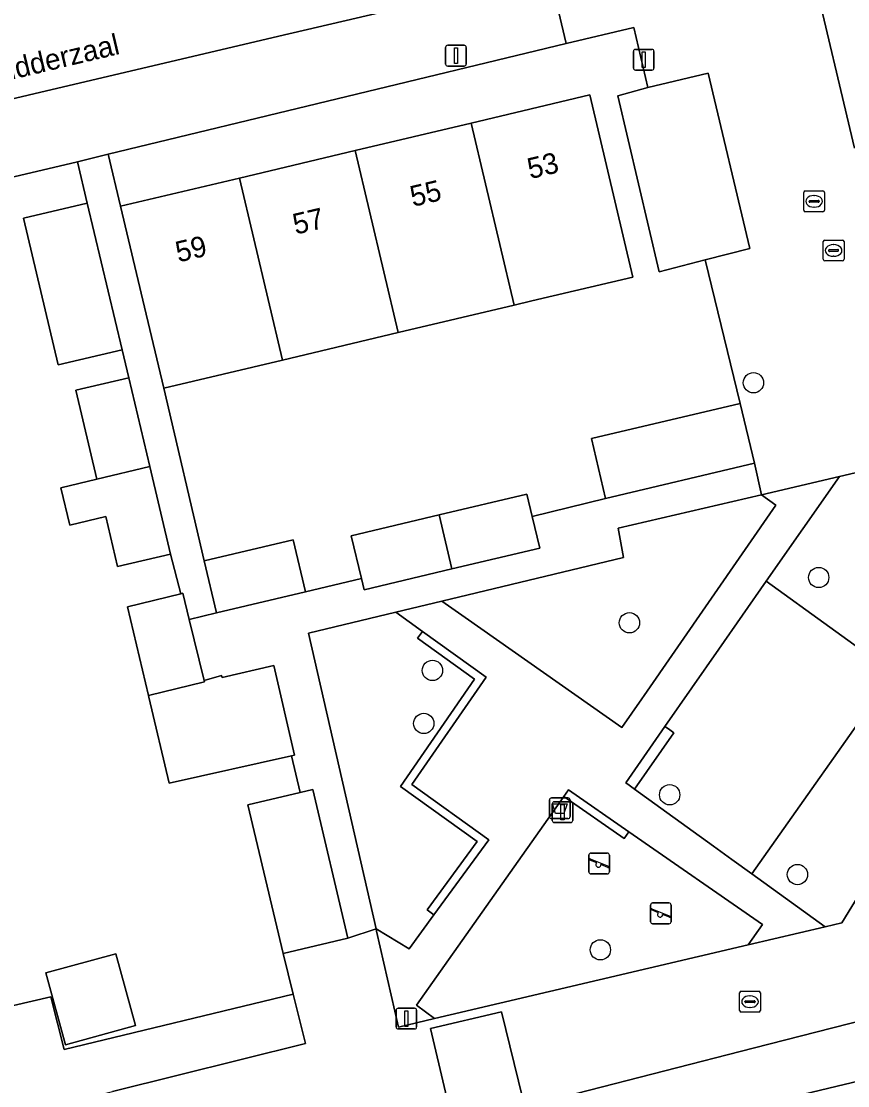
# Model space of a CAD drawing. Extents: x 158031 to 159244, y 380104 to 381214.
# Drawn here: x 158409.1 to 158448.9, y 381003.8 to 381055.1 of the extents above; entities that cross this region are included whole.
import ezdxf

# ---------------------------------------------------------------- set-up
doc = ezdxf.new("R2010")
doc.units = 0
for name, color, linetype in [('IMGEO_Afvalbak', 7, 'Continuous'), ('IMGEO_Boom', 7, 'Continuous'), ('IMGEO_Erf', 7, 'Continuous'), ('IMGEO_Groenvoorziening', 7, 'Continuous'), ('IMGEO_Haag', 7, 'Continuous'), ('IMGEO_Kolk', 7, 'Continuous'), ('IMGEO_Lichtmast', 7, 'Continuous'), ('IMGEO_Openbare_ruimte_label', 7, 'Continuous'), ('IMGEO_Pand', 7, 'Continuous'), ('IMGEO_Pand_nummerreeks', 7, 'Continuous'), ('IMGEO_Parkeervlak_open', 7, 'Continuous'), ('IMGEO_Rijbaan_lokaal_open', 7, 'Continuous'), ('IMGEO_Rioolput', 7, 'Continuous'), ('IMGEO_Speelvoorziening', 7, 'Continuous'), ('IMGEO_Terreindeel_zand', 7, 'Continuous'), ('IMGEO_Verkeersbordpaal', 7, 'Continuous'), ('IMGEO_Voetpad_open', 7, 'Continuous')]:
    doc.layers.add(name, color=color, linetype=linetype)

msp = doc.modelspace()

# ---------------------------------------------------------------- linework, layer by layer
at = {"layer": 'IMGEO_Afvalbak'}
for p, q in [((158434.515, 381016.8), (158434.515, 381017.6)), ((158434.515, 381017.6), (158434.515, 381016.8)), ((158434.615, 381017.7), (158435.405, 381017.7)), ((158435.405, 381017.7), (158434.615, 381017.7)), ((158435.505, 381017.6), (158435.505, 381016.8)), ((158435.505, 381016.8), (158435.505, 381017.6)), ((158435.405, 381016.7), (158434.615, 381016.7)), ((158434.615, 381016.7), (158435.405, 381016.7))]:
    msp.add_line(p, q, dxfattribs=at)
msp.add_lwpolyline([(158434.658, 381017.414), (158435.362, 381017.414), (158435.213, 381016.944), (158434.807, 381016.944), (158434.658, 381017.414)], dxfattribs=at)
for centre, start, end in [((158434.615, 381017.6), 90, 180), ((158434.615, 381017.6), 90, 180), ((158435.405, 381017.6), 0, 90), ((158435.405, 381017.6), 360, 90), ((158434.615, 381016.8), 180, 270), ((158434.615, 381016.8), 180, 270), ((158435.405, 381016.8), 270, 0), ((158435.405, 381016.8), 270, 0)]:
    msp.add_arc(centre, 0.1, start, end, dxfattribs=at)
at = {"layer": 'IMGEO_Boom'}
for centre in [(158444.336, 381037.678), (158447.477, 381028.305), (158438.363, 381026.126), (158428.881, 381023.835), (158428.465, 381021.282), (158440.303, 381017.851), (158446.454, 381014.012), (158436.966, 381010.388)]:
    msp.add_circle(centre, 0.489, dxfattribs=at)
at = {"layer": 'IMGEO_Erf'}
for points in [[(158449.949, 381073.061), (158445.397, 381071.992), (158444.595, 381071.862), (158446.037, 381066.108), (158445.185, 381065.93), (158445.882, 381062.985), (158447.16, 381057.585), (158449.198, 381048.972)], [(158397.022, 381004.995), (158410.512, 381008.126), (158411.154, 381005.587), (158422.176, 381008.254), (158421.688, 381010.217), (158419.997, 381017.358), (158422.516, 381017.955), (158422.096, 381019.725), (158416.211, 381018.415), (158415.231, 381022.548), (158415.213, 381022.625), (158414.2, 381026.894), (158416.767, 381027.519), (158416.276, 381029.433), (158413.725, 381028.829), (158413.152, 381031.245), (158411.423, 381030.828), (158410.991, 381032.617), (158412.728, 381033.036), (158411.715, 381037.312), (158414.267, 381037.917), (158413.937, 381039.268), (158410.872, 381038.542), (158409.202, 381045.589), (158412.267, 381046.315), (158411.794, 381048.313), (158408.729, 381047.587)], [(158458.64, 381003.069), (158457.914, 381006.115), (158452.648, 381004.854), (158436.459, 381000.978)]]:
    msp.add_lwpolyline(points, dxfattribs=at)
for points in [[(158442.007, 381043.589), (158439.798, 381043.021), (158437.812, 381051.48), (158439.258, 381051.889), (158438.57, 381054.779), (158435.315, 381053.994), (158413.278, 381048.683), (158413.872, 381046.175), (158419.591, 381047.529), (158425.165, 381048.849), (158430.74, 381050.17), (158436.458, 381051.524), (158438.532, 381042.765), (158433.667, 381041.613), (158432.814, 381041.411), (158427.239, 381040.09), (158421.665, 381038.77), (158415.946, 381037.415), (158417.897, 381029.109), (158422.177, 381030.123), (158422.771, 381027.617), (158425.464, 381028.252), (158424.975, 381030.317), (158429.202, 381031.318), (158433.428, 381032.319), (158433.682, 381031.246), (158437.221, 381032.112), (158436.54, 381034.986), (158443.704, 381036.682)], [(158413.64, 381010.203), (158414.588, 381006.743), (158411.222, 381005.821), (158410.274, 381009.281)]]:
    msp.add_lwpolyline(points, close=True, dxfattribs=at)
at = {"layer": 'IMGEO_Groenvoorziening'}
for points in [[(158450.605, 381028.792), (158450.059, 381031.093), (158449.891, 381031.802), (158449.51, 381033.409), (158448.471, 381033.166), (158444.953, 381028.123), (158451.072, 381023.701), (158444.25, 381014.048), (158447.784, 381011.494), (158448.591, 381011.684), (158452.967, 381018.839), (158450.876, 381027.649)], [(158445.415, 381031.779), (158444.72, 381032.288), (158437.818, 381030.672), (158438.087, 381029.268), (158429.33, 381027.164), (158430.457, 381026.375), (158438.007, 381021.09), (158438.958, 381022.461), (158439.072, 381022.626)], [(158428.952, 381012.07), (158428.629, 381012.306), (158431.036, 381015.595), (158427.343, 381018.254), (158430.909, 381023.41), (158428.167, 381025.381), (158428.4, 381025.706), (158427.113, 381026.631), (158422.911, 381025.622), (158426.169, 381011.402), (158427.759, 381010.441)], [(158428.952, 381012.07), (158431.597, 381015.684), (158427.895, 381018.349), (158431.461, 381023.506), (158428.4, 381025.706), (158428.167, 381025.381), (158430.909, 381023.41), (158427.343, 381018.254), (158431.036, 381015.595), (158428.629, 381012.306)], [(158440.5, 381020.828), (158440.238, 381021.017), (158440.076, 381021.134), (158438.188, 381018.427), (158438.35, 381018.31), (158438.608, 381018.123)], [(158444.087, 381010.626), (158444.77, 381011.61), (158438.341, 381016.07), (158438.113, 381015.741), (158435.201, 381017.761), (158428.12, 381007.726), (158428.983, 381007.076), (158429.737, 381007.253)], [(158438.341, 381016.07), (158435.432, 381018.088), (158435.317, 381017.925), (158435.201, 381017.761), (158438.113, 381015.741)]]:
    msp.add_lwpolyline(points, close=True, dxfattribs=at)
at = {"layer": 'IMGEO_Haag'}
for points in [[(158428.952, 381012.07), (158431.597, 381015.684), (158427.895, 381018.349), (158431.461, 381023.506), (158428.4, 381025.706), (158428.167, 381025.381), (158430.909, 381023.41), (158427.343, 381018.254), (158431.036, 381015.595), (158428.629, 381012.306)], [(158440.5, 381020.828), (158440.238, 381021.017), (158440.076, 381021.134), (158438.188, 381018.427), (158438.35, 381018.31), (158438.608, 381018.123)], [(158438.341, 381016.07), (158435.432, 381018.088), (158435.317, 381017.925), (158435.201, 381017.761), (158438.113, 381015.741)]]:
    msp.add_lwpolyline(points, close=True, dxfattribs=at)
at = {"layer": 'IMGEO_Kolk'}
for p, q in [((158447.694, 381043.616), (158447.694, 381044.468)), ((158447.769, 381044.542), (158448.621, 381044.542)), ((158448.695, 381044.468), (158448.695, 381043.616)), ((158447.953, 381044.036), (158447.953, 381044.048)), ((158448.391, 381043.999), (158447.993, 381043.999)), ((158447.996, 381044.085), (158448.394, 381044.085)), ((158448.182, 381044.322), (158448.207, 381044.322)), ((158448.437, 381044.048), (158448.437, 381044.036)), ((158448.621, 381043.542), (158447.769, 381043.542)), ((158448.205, 381043.762), (158448.18, 381043.762)), ((158443.669, 381007.466), (158443.669, 381008.318)), ((158443.744, 381008.392), (158444.596, 381008.392)), ((158444.157, 381008.172), (158444.182, 381008.172)), ((158444.67, 381008.318), (158444.67, 381007.466)), ((158443.928, 381007.886), (158443.928, 381007.898)), ((158444.366, 381007.849), (158443.968, 381007.849)), ((158443.971, 381007.935), (158444.369, 381007.935)), ((158444.18, 381007.612), (158444.155, 381007.612)), ((158444.412, 381007.898), (158444.412, 381007.886)), ((158444.596, 381007.392), (158443.744, 381007.392))]:
    msp.add_line(p, q, dxfattribs=at)
for points in [[(158447.694, 381043.616), (158447.694, 381044.468)], [(158447.769, 381044.542), (158448.621, 381044.542)], [(158448.695, 381044.468), (158448.695, 381043.616)], [(158448.621, 381043.542), (158447.769, 381043.542)], [(158443.669, 381007.466), (158443.669, 381008.318)], [(158443.744, 381008.392), (158444.596, 381008.392)], [(158444.67, 381008.318), (158444.67, 381007.466)], [(158444.596, 381007.392), (158443.744, 381007.392)]]:
    msp.add_lwpolyline(points, dxfattribs=at)
for centre, radius, start, end in [((158447.771, 381044.466), 0.0765, 91.552, 178.448), ((158447.771, 381044.466), 0.0765, 91.552, 178.448), ((158448.619, 381044.466), 0.0765, 1.552, 88.448), ((158448.619, 381044.466), 0.0765, 1.552, 88.448), ((158447.993, 381044.045), 0.0403, 85.8775, 175.7526), ((158447.99, 381044.035), 0.0366, 178.938, 274.7102), ((158448.394, 381044.042), 0.043, 264.8664, 352.4533), ((158448.398, 381044.047), 0.0386, 1.7309, 96.639), ((158447.771, 381043.618), 0.0765, 181.552, 268.448), ((158447.771, 381043.618), 0.0765, 181.552, 268.448), ((158448.619, 381043.618), 0.0765, 271.552, 358.448), ((158448.619, 381043.618), 0.0765, 271.552, 358.448), ((158443.746, 381008.316), 0.0765, 91.552, 178.448), ((158443.746, 381008.316), 0.0765, 91.552, 178.448), ((158444.594, 381008.316), 0.0765, 1.552, 88.448), ((158444.594, 381008.316), 0.0765, 1.552, 88.448), ((158443.968, 381007.895), 0.0403, 85.8775, 175.7526), ((158443.965, 381007.885), 0.0366, 178.938, 274.7102), ((158444.369, 381007.892), 0.043, 264.8664, 352.4533), ((158444.373, 381007.897), 0.0386, 1.7309, 96.639), ((158443.746, 381007.468), 0.0765, 181.552, 268.448), ((158443.746, 381007.468), 0.0765, 181.552, 268.448), ((158444.594, 381007.468), 0.0765, 271.552, 358.448), ((158444.594, 381007.468), 0.0765, 271.552, 358.448)]:
    msp.add_arc(centre, radius, start, end, dxfattribs=at)
for centre, major_axis, ratio, start_param, end_param in [((158448.181, 381044.042), (-0.387, 0.002), 0.722429, 4.712389, 7.853982), ((158448.206, 381044.042), (-0.39, 0.002), 0.717154, 1.570796, 4.712389), ((158444.156, 381007.892), (-0.387, 0.002), 0.722429, 4.712389, 7.853982), ((158444.181, 381007.892), (-0.39, 0.002), 0.717154, 1.570796, 4.712389)]:
    msp.add_ellipse(centre, major_axis=major_axis, ratio=ratio, start_param=start_param, end_param=end_param, dxfattribs=at)
at = {"layer": 'IMGEO_Lichtmast'}
for p, q in [((158429.517, 381053.015), (158429.517, 381053.815)), ((158429.517, 381053.815), (158429.517, 381053.015)), ((158429.617, 381053.915), (158430.407, 381053.915)), ((158430.407, 381053.915), (158429.617, 381053.915)), ((158430.507, 381053.815), (158430.507, 381053.015)), ((158430.507, 381053.015), (158430.507, 381053.815)), ((158438.556, 381052.819), (158438.556, 381053.619)), ((158438.556, 381053.619), (158438.556, 381052.819)), ((158438.656, 381053.719), (158439.446, 381053.719)), ((158439.446, 381053.719), (158438.656, 381053.719)), ((158439.546, 381053.619), (158439.546, 381052.819)), ((158439.546, 381052.819), (158439.546, 381053.619)), ((158430.407, 381052.915), (158429.617, 381052.915)), ((158429.617, 381052.915), (158430.407, 381052.915)), ((158439.446, 381052.719), (158438.656, 381052.719)), ((158438.656, 381052.719), (158439.446, 381052.719)), ((158427.132, 381006.68), (158427.132, 381007.48)), ((158427.132, 381007.48), (158427.132, 381006.68)), ((158427.232, 381007.58), (158428.022, 381007.58)), ((158428.022, 381007.58), (158427.232, 381007.58)), ((158428.122, 381007.48), (158428.122, 381006.68)), ((158428.122, 381006.68), (158428.122, 381007.48)), ((158428.022, 381006.58), (158427.232, 381006.58)), ((158427.232, 381006.58), (158428.022, 381006.58))]:
    msp.add_line(p, q, dxfattribs=at)
for points in [[(158429.937, 381053.79), (158430.087, 381053.79), (158430.087, 381053.04), (158429.937, 381053.04), (158429.937, 381053.79)], [(158438.976, 381053.594), (158439.126, 381053.594), (158439.126, 381052.844), (158438.976, 381052.844), (158438.976, 381053.594)], [(158427.552, 381007.455), (158427.702, 381007.455), (158427.702, 381006.705), (158427.552, 381006.705), (158427.552, 381007.455)]]:
    msp.add_lwpolyline(points, dxfattribs=at)
for centre, start, end in [((158429.617, 381053.815), 90, 180), ((158429.617, 381053.815), 90, 180), ((158430.407, 381053.815), 0, 90), ((158430.407, 381053.815), 360, 90), ((158438.656, 381053.619), 90, 180), ((158438.656, 381053.619), 90, 180), ((158439.446, 381053.619), 0, 90), ((158439.446, 381053.619), 360, 90), ((158429.617, 381053.015), 180, 270), ((158429.617, 381053.015), 180, 270), ((158430.407, 381053.015), 270, 0), ((158430.407, 381053.015), 270, 0), ((158438.656, 381052.819), 180, 270), ((158438.656, 381052.819), 180, 270), ((158439.446, 381052.819), 270, 0), ((158439.446, 381052.819), 270, 0), ((158427.232, 381007.48), 90, 180), ((158427.232, 381007.48), 90, 180), ((158428.022, 381007.48), 0, 90), ((158428.022, 381007.48), 360, 90), ((158427.232, 381006.68), 180, 270), ((158427.232, 381006.68), 180, 270), ((158428.022, 381006.68), 270, 0), ((158428.022, 381006.68), 270, 0)]:
    msp.add_arc(centre, 0.1, start, end, dxfattribs=at)
at = {"layer": 'IMGEO_Pand'}
for points in [[(158430.74, 381050.17), (158432.814, 381041.411), (158433.667, 381041.613), (158438.532, 381042.765), (158436.458, 381051.524)], [(158427.239, 381040.09), (158432.814, 381041.411), (158430.74, 381050.17), (158425.165, 381048.849)], [(158421.665, 381038.77), (158427.239, 381040.09), (158425.165, 381048.849), (158419.591, 381047.529)], [(158421.665, 381038.77), (158419.591, 381047.529), (158413.872, 381046.175), (158415.024, 381041.31), (158415.946, 381037.415)], [(158410.872, 381038.542), (158413.937, 381039.268), (158412.267, 381046.315), (158409.202, 381045.589)], [(158415.277, 381033.651), (158414.267, 381037.917), (158411.715, 381037.312), (158412.728, 381033.036)], [(158437.221, 381032.112), (158444.384, 381033.808), (158443.704, 381036.682), (158436.54, 381034.986)], [(158415.277, 381033.651), (158412.728, 381033.036), (158410.991, 381032.617), (158411.423, 381030.828), (158413.152, 381031.245), (158413.725, 381028.829), (158416.276, 381029.433)], [(158429.202, 381031.318), (158429.818, 381028.717), (158434.044, 381029.718), (158433.682, 381031.246), (158433.428, 381032.319)], [(158429.202, 381031.318), (158424.975, 381030.317), (158425.464, 381028.252), (158425.591, 381027.716), (158429.818, 381028.717)], [(158422.771, 381027.617), (158422.177, 381030.123), (158417.897, 381029.109), (158418.491, 381026.603)], [(158417.176, 381026.283), (158416.869, 381027.544), (158416.767, 381027.519), (158414.2, 381026.894), (158415.213, 381022.625), (158417.907, 381023.278), (158417.889, 381023.352)], [(158417.889, 381023.352), (158417.907, 381023.278), (158415.213, 381022.625), (158415.231, 381022.548), (158416.211, 381018.415), (158422.096, 381019.725), (158422.248, 381019.759), (158421.241, 381024.066), (158418.758, 381023.485), (158418.735, 381023.582)], [(158422.516, 381017.955), (158419.997, 381017.358), (158421.688, 381010.217), (158424.808, 381010.955), (158423.116, 381018.097)], [(158413.64, 381010.203), (158410.274, 381009.281), (158411.222, 381005.821), (158414.588, 381006.743)]]:
    msp.add_lwpolyline(points, close=True, dxfattribs=at)
at = {"layer": 'IMGEO_Parkeervlak_open'}
for points in [[(158435.315, 381053.994), (158434.514, 381057.407), (158421.489, 381054.349), (158397.338, 381048.68), (158397.589, 381047.573), (158388.476, 381045.507), (158389.015, 381043.132), (158389.227, 381043.184), (158389.773, 381040.782), (158398.721, 381042.793), (158398.178, 381045.087), (158403.471, 381046.341), (158408.687, 381047.577), (158408.729, 381047.587), (158411.794, 381048.313), (158413.278, 381048.683)], [(158439.258, 381051.889), (158437.812, 381051.48), (158439.798, 381043.021), (158442.007, 381043.589), (158444.161, 381044.143), (158442.153, 381052.578)], [(158422.176, 381008.254), (158411.154, 381005.587), (158410.512, 381008.126), (158397.022, 381004.995), (158397.597, 381002.567), (158397.887, 381001.343), (158398.254, 380999.793), (158403.559, 381001.112), (158413.473, 381003.577), (158422.764, 381005.887)], [(158452.648, 381004.854), (158451.986, 381007.621), (158444.317, 381005.654), (158435.818, 381003.473), (158436.459, 381000.978)]]:
    msp.add_lwpolyline(points, close=True, dxfattribs=at)
at = {"layer": 'IMGEO_Rijbaan_lokaal_open'}
msp.add_lwpolyline([(158430.171, 381000.749), (158431.231, 381001.002), (158433.641, 381001.578), (158432.212, 381007.406), (158428.792, 381006.597)], close=True, dxfattribs=at)
at = {"layer": 'IMGEO_Rioolput'}
for p, q in [((158446.754, 381045.979), (158446.754, 381046.831)), ((158446.829, 381046.905), (158447.681, 381046.905)), ((158447.013, 381046.399), (158447.013, 381046.411)), ((158447.056, 381046.448), (158447.454, 381046.448)), ((158447.242, 381046.685), (158447.267, 381046.685)), ((158447.497, 381046.411), (158447.497, 381046.399)), ((158447.755, 381046.831), (158447.755, 381045.979)), ((158447.681, 381045.905), (158446.829, 381045.905)), ((158447.451, 381046.362), (158447.053, 381046.362)), ((158447.265, 381046.125), (158447.24, 381046.125))]:
    msp.add_line(p, q, dxfattribs=at)
for points in [[(158446.754, 381045.979), (158446.754, 381046.831)], [(158446.829, 381046.905), (158447.681, 381046.905)], [(158447.755, 381046.831), (158447.755, 381045.979)], [(158447.681, 381045.905), (158446.829, 381045.905)]]:
    msp.add_lwpolyline(points, dxfattribs=at)
for centre, radius, start, end in [((158446.831, 381046.829), 0.0765, 91.552, 178.448), ((158446.831, 381046.829), 0.0765, 91.552, 178.448), ((158447.053, 381046.408), 0.0403, 85.8775, 175.7526), ((158447.458, 381046.41), 0.0386, 1.7309, 96.639), ((158447.679, 381046.829), 0.0765, 1.552, 88.448), ((158447.679, 381046.829), 0.0765, 1.552, 88.448), ((158446.831, 381045.981), 0.0765, 181.552, 268.448), ((158446.831, 381045.981), 0.0765, 181.552, 268.448), ((158447.05, 381046.398), 0.0366, 178.938, 274.7102), ((158447.454, 381046.405), 0.043, 264.8664, 352.4533), ((158447.679, 381045.981), 0.0765, 271.552, 358.448), ((158447.679, 381045.981), 0.0765, 271.552, 358.448)]:
    msp.add_arc(centre, radius, start, end, dxfattribs=at)
for centre, major_axis, ratio, start_param, end_param in [((158447.241, 381046.405), (-0.387, 0.002), 0.722429, 4.712389, 7.853982), ((158447.266, 381046.405), (-0.39, 0.002), 0.717154, 1.570796, 4.712389)]:
    msp.add_ellipse(centre, major_axis=major_axis, ratio=ratio, start_param=start_param, end_param=end_param, dxfattribs=at)
at = {"layer": 'IMGEO_Speelvoorziening'}
for p, q in [((158436.409, 381014.144), (158436.409, 381014.944)), ((158436.409, 381014.944), (158436.409, 381014.144)), ((158436.792, 381014.572), (158436.453, 381014.709)), ((158436.478, 381014.769), (158437.354, 381014.416)), ((158436.509, 381015.044), (158437.299, 381015.044)), ((158437.299, 381015.044), (158436.509, 381015.044)), ((158437.399, 381014.944), (158437.399, 381014.144)), ((158437.399, 381014.144), (158437.399, 381014.944)), ((158437.33, 381014.356), (158436.99, 381014.493)), ((158437.299, 381014.044), (158436.509, 381014.044)), ((158436.509, 381014.044), (158437.299, 381014.044)), ((158439.48, 381012.643), (158440.27, 381012.643)), ((158440.27, 381012.643), (158439.48, 381012.643)), ((158439.38, 381011.743), (158439.38, 381012.543)), ((158439.38, 381012.543), (158439.38, 381011.743)), ((158439.763, 381012.171), (158439.424, 381012.308)), ((158439.449, 381012.368), (158440.325, 381012.015)), ((158440.301, 381011.955), (158439.961, 381012.092)), ((158440.37, 381012.543), (158440.37, 381011.743)), ((158440.37, 381011.743), (158440.37, 381012.543)), ((158440.27, 381011.643), (158439.48, 381011.643)), ((158439.48, 381011.643), (158440.27, 381011.643))]:
    msp.add_line(p, q, dxfattribs=at)
for centre, radius, start, end in [((158436.509, 381014.944), 0.1, 90, 180), ((158436.509, 381014.944), 0.1, 90, 180), ((158436.466, 381014.739), 0.0327, 68.078, 248.078), ((158437.299, 381014.944), 0.1, 0, 90), ((158437.299, 381014.944), 0.1, 360, 90), ((158436.509, 381014.144), 0.1, 180, 270), ((158436.509, 381014.144), 0.1, 180, 270), ((158436.871, 381014.482), 0.12, 130.9928, 5.1632), ((158437.299, 381014.144), 0.1, 270, 0), ((158437.299, 381014.144), 0.1, 270, 0), ((158437.342, 381014.386), 0.0327, 248.078, 68.078), ((158439.48, 381012.543), 0.1, 90, 180), ((158439.48, 381012.543), 0.1, 90, 180), ((158440.27, 381012.543), 0.1, 0, 90), ((158440.27, 381012.543), 0.1, 360, 90), ((158439.437, 381012.338), 0.0327, 68.078, 248.078), ((158439.842, 381012.081), 0.12, 130.9928, 5.1632), ((158439.48, 381011.743), 0.1, 180, 270), ((158439.48, 381011.743), 0.1, 180, 270), ((158440.27, 381011.743), 0.1, 270, 0), ((158440.27, 381011.743), 0.1, 270, 0), ((158440.313, 381011.985), 0.0327, 248.078, 68.078)]:
    msp.add_arc(centre, radius, start, end, dxfattribs=at)
at = {"layer": 'IMGEO_Terreindeel_zand'}
msp.add_lwpolyline([(158451.072, 381023.701), (158444.953, 381028.123), (158442.677, 381024.861), (158440.076, 381021.134), (158440.238, 381021.017), (158440.5, 381020.828), (158438.608, 381018.123), (158442.416, 381015.373), (158443.294, 381014.739), (158444.25, 381014.048)], close=True, dxfattribs=at)
at = {"layer": 'IMGEO_Verkeersbordpaal'}
for p, q in [((158434.646, 381016.614), (158434.646, 381017.414)), ((158434.646, 381017.414), (158434.646, 381016.614)), ((158434.746, 381017.514), (158435.536, 381017.514)), ((158435.536, 381017.514), (158434.746, 381017.514)), ((158435.636, 381017.414), (158435.636, 381016.614)), ((158435.636, 381016.614), (158435.636, 381017.414)), ((158435.536, 381016.514), (158434.746, 381016.514)), ((158434.746, 381016.514), (158435.536, 381016.514))]:
    msp.add_line(p, q, dxfattribs=at)
msp.add_lwpolyline([(158435.066, 381017.389), (158435.216, 381017.389), (158435.216, 381016.639), (158435.066, 381016.639), (158435.066, 381017.389)], dxfattribs=at)
for centre, start, end in [((158434.746, 381017.414), 90, 180), ((158434.746, 381017.414), 90, 180), ((158435.536, 381017.414), 0, 90), ((158435.536, 381017.414), 360, 90), ((158434.746, 381016.614), 180, 270), ((158434.746, 381016.614), 180, 270), ((158435.536, 381016.614), 270, 0), ((158435.536, 381016.614), 270, 0)]:
    msp.add_arc(centre, 0.1, start, end, dxfattribs=at)
at = {"layer": 'IMGEO_Voetpad_open'}
for points in [[(158449.198, 381048.972), (158447.16, 381057.585), (158445.882, 381062.985), (158445.185, 381065.93), (158446.037, 381066.108), (158444.595, 381071.862), (158445.397, 381071.992), (158445.073, 381073.454), (158444.346, 381076.497), (158446.413, 381076.99), (158446.299, 381078.211), (158441.919, 381077.961), (158441.481, 381085.619), (158442.724, 381085.689), (158441.352, 381101.994), (158447.507, 381103.594), (158447.187, 381105.029), (158464.06, 381109.04)], [(158397.338, 381048.68), (158421.489, 381054.349), (158434.514, 381057.407), (158435.315, 381053.994), (158438.57, 381054.779), (158439.258, 381051.889), (158442.153, 381052.578), (158444.161, 381044.143), (158442.007, 381043.589), (158443.704, 381036.682), (158444.384, 381033.808), (158444.72, 381032.288), (158448.471, 381033.166), (158449.51, 381033.409)], [(158452.967, 381018.839), (158448.591, 381011.684), (158447.784, 381011.494), (158444.087, 381010.626), (158429.737, 381007.253), (158428.983, 381007.076), (158427.254, 381006.669), (158426.196, 381011.283), (158426.169, 381011.402), (158424.808, 381010.955), (158421.688, 381010.217), (158422.176, 381008.254), (158422.764, 381005.887), (158413.473, 381003.577)], [(158435.818, 381003.473), (158444.317, 381005.654), (158451.986, 381007.621)], [(158430.171, 381000.749), (158428.792, 381006.597), (158432.212, 381007.406), (158433.641, 381001.578)]]:
    msp.add_lwpolyline(points, dxfattribs=at)
for points in [[(158415.024, 381041.31), (158413.872, 381046.175), (158413.278, 381048.683), (158411.794, 381048.313), (158412.267, 381046.315), (158413.937, 381039.268), (158414.267, 381037.917), (158415.277, 381033.651), (158416.276, 381029.433), (158416.767, 381027.519), (158416.869, 381027.544), (158417.176, 381026.283), (158418.491, 381026.603), (158417.897, 381029.109), (158415.946, 381037.415)], [(158438.087, 381029.268), (158437.818, 381030.672), (158444.72, 381032.288), (158444.384, 381033.808), (158437.221, 381032.112), (158433.682, 381031.246), (158434.044, 381029.718), (158429.818, 381028.717), (158425.591, 381027.716), (158425.464, 381028.252), (158422.771, 381027.617), (158418.491, 381026.603), (158417.176, 381026.283), (158417.889, 381023.352), (158418.735, 381023.582), (158418.758, 381023.485), (158421.241, 381024.066), (158422.248, 381019.759), (158422.096, 381019.725), (158422.516, 381017.955), (158423.116, 381018.097), (158424.808, 381010.955), (158426.169, 381011.402), (158422.911, 381025.622), (158427.113, 381026.631), (158429.33, 381027.164)], [(158440.076, 381021.134), (158442.677, 381024.861), (158444.953, 381028.123), (158448.471, 381033.166), (158444.72, 381032.288), (158445.415, 381031.779), (158439.072, 381022.626), (158438.958, 381022.461), (158438.007, 381021.09), (158430.457, 381026.375), (158429.33, 381027.164), (158427.113, 381026.631), (158428.4, 381025.706), (158431.461, 381023.506), (158427.895, 381018.349), (158431.597, 381015.684), (158428.952, 381012.07), (158427.759, 381010.441), (158426.169, 381011.402), (158426.196, 381011.283), (158427.254, 381006.669), (158428.983, 381007.076), (158428.12, 381007.726), (158435.201, 381017.761), (158435.317, 381017.925), (158435.432, 381018.088), (158438.341, 381016.07), (158444.77, 381011.61), (158444.087, 381010.626), (158447.784, 381011.494), (158444.25, 381014.048), (158443.294, 381014.739), (158442.416, 381015.373), (158438.608, 381018.123), (158438.35, 381018.31), (158438.188, 381018.427)]]:
    msp.add_lwpolyline(points, close=True, dxfattribs=at)

# ---------------------------------------------------------------- texts
at = {"layer": 'IMGEO_Openbare_ruimte_label'}
msp.add_text('Ridderzaal', height=1, rotation=13.3553, dxfattribs=at).set_placement((158407.665, 381052.032))
at = {"layer": 'IMGEO_Pand_nummerreeks'}
for s, p in [('53', (158433.586, 381047.473)), ('55', (158427.94, 381046.136)), ('57', (158422.293, 381044.799)), ('59', (158416.647, 381043.462))]:
    msp.add_text(s, height=1, rotation=13.3238, dxfattribs=at).set_placement(p)

doc.saveas('drawing.dxf')
